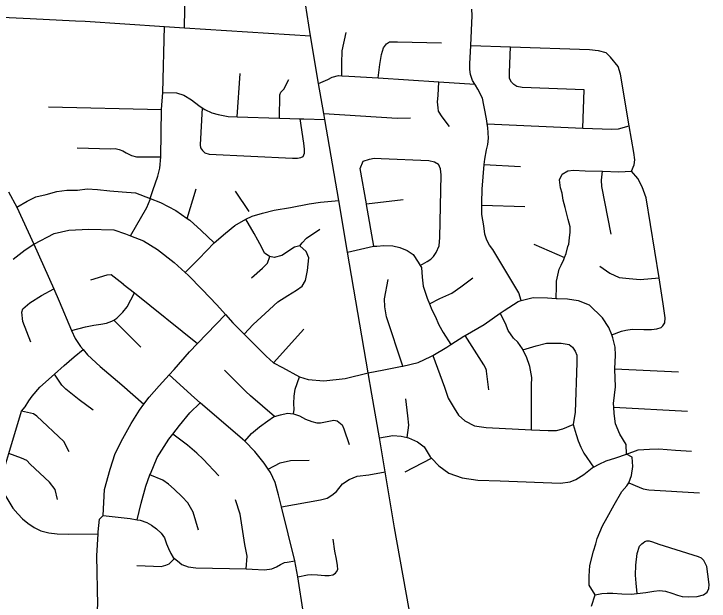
# Model space of a CAD drawing. Extents: x 1755200 to 1902939, y 644115 to 788070.
# Drawn here: x 1806694 to 1811853, y 772967 to 777324 of the extents above; entities that cross this region are included whole.
import ezdxf

# ---------------------------------------------------------------- set-up
doc = ezdxf.new("R2010")
doc.units = 0
doc.layers.add('GM_X_City_Street', color=7, linetype='Continuous')

msp = doc.modelspace()

# ---------------------------------------------------------------- linework, layer by layer
at = {"layer": 'GM_X_City_Street'}
for points in [[(1809670.1, 772673.1), (1809518.9, 773511.2), (1809448.5, 773925.7), (1809405.9, 774177.4), (1809350.9, 774501.5), (1809323.6, 774660.3), (1809170.1, 775554.8), (1809104.4, 775937.9), (1809001.1, 776539.8), (1808993.5, 776583.7), (1808955.3, 776806.7), (1808894.4, 777161), (1808809.3, 777717.2), (1808703.3, 778410.3), (1808611.9, 779007.9), (1808569.8, 779283.1), (1808563, 779337.9)], [(1807959.7, 777221.1), (1807964.7, 777503.5)], [(1810458.1, 775196.6), (1810441.1, 775254.7), (1810248.4, 775576.1), (1810224.1, 775607.2), (1810203.5, 775644.7), (1810189.7, 775688.2), (1810180.1, 775751), (1810167.1, 775836.4), (1810165.8, 775904.6), (1810165.4, 775922.2), (1810168, 776023.7), (1810184.1, 776205.4), (1810187.7, 776245), (1810201.7, 776315.5), (1810211.3, 776354.4), (1810214.9, 776401), (1810210, 776480), (1810206.9, 776506.7), (1810204.3, 776530.1), (1810190, 776597.7), (1810182.2, 776645.4), (1810172.2, 776698.7), (1810137.2, 776765.3), (1810119.2, 776794.7), (1810114.4, 776802.4), (1810097.5, 776829.2), (1810083.2, 776874.8), (1810078.4, 776910.9), (1810077.4, 776953.8), (1810083.9, 777089.5), (1810094.8, 777312.7), (1810091.4, 777359.2)], [(1806387.3, 777309.4), (1806658.6, 777296.4), (1806814.6, 777289.6), (1807152.4, 777273), (1807223.5, 777268.4)], [(1807223.5, 777268.4), (1807811.8, 777230.6), (1807959.7, 777221.1), (1808894.4, 777161)], [(1807559, 775677.4), (1807680.7, 775886.7), (1807704.6, 775947.2), (1807706.6, 775953.4), (1807726.2, 776014.3), (1807763.2, 776119.7), (1807777.2, 776178.5), (1807783.7, 776263.6), (1807789.9, 776615.2), (1807798.5, 776739.4), (1807811.8, 777230.6)], [(1809127.4, 776865.1), (1809128, 776955.1), (1809130.2, 777050.6), (1809159.4, 777184.7)], [(1809396.9, 776848.7), (1809409.8, 776949), (1809422.4, 777022.6), (1809438, 777072.6), (1809458.6, 777102.4), (1809482.4, 777116.7), (1809540.1, 777115.1), (1809867.9, 777109.1)], [(1810083.9, 777089.5), (1810380.3, 777079.2), (1810964.8, 777058.3), (1811030.2, 777052.9), (1811085.9, 777038.1), (1811121.3, 777002.4)], [(1810916.2, 776476.4), (1810925.8, 776759.4), (1810466.8, 776778.7), (1810426.6, 776785.7), (1810404.9, 776798.8), (1810387.4, 776816.7), (1810372.9, 776844.8), (1810371.8, 776887.7), (1810380.3, 777079.2)], [(1811276.5, 776157.7), (1811297.8, 776202.9), (1811300.9, 776240.6), (1811294.9, 776294.8), (1811260.5, 776493.8), (1811194.3, 776877), (1811178, 776933.2), (1811121.3, 777002.4)], [(1808350.4, 776560.4), (1808373.5, 776881.7)], [(1808955.3, 776806.7), (1809023.9, 776836.9), (1809055.8, 776854.2), (1809101.8, 776866.3), (1809127.4, 776865.1), (1809178.7, 776862.8), (1809396.9, 776848.7), (1809848.3, 776819.5), (1810114.4, 776802.4)], [(1808666, 776550.4), (1808666.9, 776722.4), (1808674.9, 776743.6), (1808696.7, 776765.7), (1808734.8, 776837.2)], [(1809926.3, 776488.2), (1809873.1, 776559.2), (1809845.9, 776602), (1809841.5, 776626.7), (1809838, 776670.7), (1809842.1, 776717.8), (1809848.3, 776819.5)], [(1807798.5, 776739.4), (1807900, 776738.1), (1807955.3, 776719.7), (1808011.7, 776685.4), (1808067.3, 776643.7), (1808090.1, 776627.6), (1808110.5, 776613.3), (1808162.6, 776588.6), (1808211.2, 776577.9), (1808284.4, 776562.5), (1808350.4, 776560.4), (1808666, 776550.4), (1808817.2, 776545.6), (1808845.2, 776544.7)], [(1806952.1, 776634.6), (1807789.9, 776615.2)], [(1808090.1, 776627.6), (1808075.9, 776352), (1808080.1, 776330.9), (1808093.2, 776310.8), (1808111.3, 776292.1), (1808143.6, 776283.2), (1808762.7, 776253.9), (1808797.7, 776253.3), (1808823.6, 776258.7), (1808841.7, 776266.4), (1808849.4, 776289.5), (1808851.5, 776318.9), (1808845.2, 776363.5), (1808817.2, 776545.6)], [(1808845.2, 776544.7), (1808845.3, 776544.7), (1809001.1, 776539.8)], [(1808993.5, 776583.7), (1809539.3, 776550.6), (1809637.2, 776552)], [(1810206.9, 776506.7), (1810916.2, 776476.4), (1811130.7, 776467.2), (1811181.7, 776471.5), (1811260.5, 776493.8)], [(1807163.8, 776329.7), (1807412.7, 776322.9), (1807444.8, 776325), (1807476.2, 776318.6), (1807502.1, 776308.1), (1807527.7, 776292.5), (1807565.9, 776271.9), (1807603.7, 776264.2), (1807636.3, 776262.3), (1807783.7, 776263.6)], [(1809365.2, 775600.4), (1809311.3, 775910.6), (1809310.5, 775915.5), (1809264.8, 776176.1), (1809285.6, 776231.8)], [(1809285.6, 776231.8), (1809333.7, 776246.8), (1809368.5, 776253), (1809419.2, 776249.9), (1809774.3, 776235.5), (1809816.4, 776226.8), (1809845.7, 776207.9)], [(1809708.9, 775456.9), (1809761.7, 775485.7), (1809788.7, 775503.2), (1809807.9, 775524.1), (1809827.4, 775552.5), (1809848.9, 775601.8), (1809855.1, 775663.7), (1809864.5, 776130.6), (1809860.5, 776174.2), (1809845.7, 776207.9)], [(1810184.1, 776205.4), (1810453, 776190.4)], [(1810717.1, 775211.8), (1810719.3, 775302), (1810719.6, 775340.9), (1810731.4, 775385.1), (1810740.8, 775430), (1810754.9, 775458.2), (1810773.7, 775502), (1810779.7, 775515.6), (1810793.4, 775546.3), (1810805.6, 775598.1), (1810812.3, 775614.6), (1810816.8, 775661.2), (1810820.7, 775704.4), (1810822.9, 775743.7), (1810807, 775797.3), (1810798, 775838.6), (1810784.3, 775887.2), (1810770.5, 775941.7), (1810761.3, 775992.5), (1810750.8, 776033.9), (1810745.6, 776072.6), (1810743, 776091.6), (1810763.7, 776134.4)], [(1810763.7, 776134.4), (1810804.8, 776158.7), (1810847, 776164), (1810934.3, 776160), (1811061.5, 776155.7), (1811183.8, 776151.5), (1811276.5, 776157.7)], [(1811125.8, 775689.6), (1811056.1, 776043.5), (1811054.6, 776089.5), (1811061.5, 776155.7)], [(1811130.4, 774941.6), (1811203, 774968.5), (1811234, 774977.4), (1811282.2, 774984.3), (1811368.5, 774981.4), (1811424.9, 774981.4), (1811465.1, 774987.3), (1811497.1, 774996.1), (1811508.5, 775008), (1811523.9, 775032.1), (1811527.5, 775067.8), (1811511.4, 775173.3), (1811481.1, 775364.3), (1811386.7, 775958.1), (1811355.3, 776041.5), (1811324.9, 776101.4), (1811276.5, 776157.7)], [(1806715.4, 775889.3), (1806793.1, 775934.3), (1806856.2, 775965.6), (1806933.8, 775983.9), (1807012, 776006.7), (1807087.9, 776016.5), (1807166.5, 776016.4), (1807237.4, 776025.9), (1807313.8, 776019.8), (1807405.5, 776011.7), (1807496.6, 776003.1), (1807596.8, 775997.2), (1807706.6, 775953.4), (1807781, 775923.7), (1807895.5, 775864), (1807979.1, 775806.5), (1807999.2, 775792.6), (1808083.6, 775717), (1808181.5, 775625.4)], [(1807979.1, 775806.5), (1808046.2, 776024.8)], [(1806655.2, 776002.4), (1806715.4, 775889.3), (1806842.3, 775613.9), (1806991, 775284.1), (1807030.4, 775191.6), (1807121.2, 774973.4), (1807149.7, 774916.4), (1807189.6, 774856.7), (1807209.1, 774832.8), (1807240.3, 774794.6), (1807334.7, 774707.7), (1807494.4, 774572.2), (1807658.6, 774428.4)], [(1808441, 775856.3), (1808337.7, 776007.9)], [(1807966, 775404.7), (1808067.4, 775507.2), (1808181.5, 775625.4), (1808264.8, 775695.9), (1808334.6, 775752.8), (1808414.3, 775800.7), (1808461.5, 775822.2), (1808537.8, 775845.6), (1808624.3, 775867), (1808745.5, 775887.3), (1808884.5, 775914), (1808968.4, 775925.6), (1809104.4, 775937.9)], [(1809310.5, 775915.5), (1809582.6, 775945.4)], [(1810165.8, 775904.6), (1810485.4, 775895.2)], [(1808402, 774947.6), (1808468.8, 775018), (1808558.1, 775100.2), (1808653.4, 775186.7), (1808726.8, 775234), (1808792.2, 775274.1), (1808832.5, 775303.2), (1808857.4, 775346.7), (1808872.8, 775420.4), (1808882.8, 775513.8), (1808862.4, 775561.3), (1808815.7, 775603.5), (1808776.3, 775592.2), (1808682.7, 775530.6), (1808625.9, 775515.1), (1808593.3, 775523.4), (1808587.7, 775524.9), (1808553.7, 775547.5), (1808533.2, 775591), (1808504.6, 775645.3), (1808476.2, 775694.2), (1808414.3, 775800.7)], [(1806687.8, 775503.3), (1806778.6, 775573), (1806842.3, 775613.9), (1806993.4, 775693.3), (1807102.8, 775718.5), (1807250.3, 775725.4), (1807436, 775721.6), (1807521.6, 775691.8), (1807559, 775677.4), (1807655.5, 775640.3), (1807760.5, 775575.5), (1807883.8, 775478.6), (1807966, 775404.7), (1807986.4, 775386.3), (1808090.2, 775279.1), (1808200.2, 775165.7), (1808263.7, 775093.8), (1808319.5, 775030.6), (1808402, 774947.6), (1808565.1, 774783.4), (1808619.6, 774733.6), (1808686.3, 774700.6), (1808814, 774631.2), (1808878.5, 774611.2), (1808994.3, 774600.8), (1809151.4, 774618.4), (1809323.6, 774660.3)], [(1808815.7, 775603.5), (1808832.1, 775625.7), (1808866.6, 775658.9), (1808964.8, 775725.8)], [(1810551.4, 775614.7), (1810779.7, 775515.6)], [(1809170.1, 775554.8), (1809361.8, 775600.5), (1809365.2, 775600.4), (1809380.8, 775599.9)], [(1809380.8, 775599.9), (1809382.3, 775599.9), (1809387.4, 775599.7), (1809439.6, 775605.5), (1809505.7, 775603.6), (1809558.4, 775589.4), (1809611.8, 775569.2), (1809657.9, 775537.9), (1809693.4, 775480.7), (1809708.9, 775456.9), (1809717.9, 775443.1), (1809723.5, 775369.5), (1809731.9, 775303.8), (1809762, 775213.6), (1809778.5, 775171.5), (1809795.3, 775128.6), (1809819.8, 775080.5), (1809847.2, 775017.3), (1809880.7, 774959.7), (1809937.6, 774870.6)], [(1808457.8, 775366.3), (1808539.8, 775436.8), (1808575.4, 775473.4), (1808593.3, 775523.4)], [(1811043.1, 775450.7), (1811117.3, 775399), (1811185.1, 775367.1), (1811259.3, 775359.2), (1811342, 775353), (1811481.1, 775364.3)], [(1807265.1, 775350.6), (1807385.2, 775387.4), (1807414.9, 775390.3), (1807504.3, 775319.9), (1807506, 775318.5)], [(1809581.2, 774710.7), (1809458.1, 775076.8), (1809446.5, 775149.7), (1809444.2, 775209.1), (1809472.3, 775353.1)], [(1809778.5, 775171.5), (1809855.8, 775212.7), (1809942.6, 775252.6), (1810010.3, 775298.4), (1810099.2, 775365.5)], [(1807506, 775318.5), (1807589.4, 775252.8), (1808057.5, 774877.7)], [(1806820.9, 774887.7), (1806761.4, 775041.2), (1806752.5, 775111.3), (1806761.5, 775135.4), (1806813.2, 775180), (1806899.2, 775234.4), (1806991, 775284.1)], [(1807121.2, 774973.4), (1807225.3, 775002), (1807288.3, 775012.9), (1807340, 775022), (1807382.1, 775029.6), (1807421.1, 775043.2), (1807435.7, 775052.4), (1807457.3, 775065.9), (1807502.5, 775110.2), (1807535.2, 775150.5), (1807589.4, 775252.8)], [(1809323.6, 774660.3), (1809439.6, 774681.6), (1809574.1, 774709), (1809581.2, 774710.7), (1809694, 774737.7), (1809788.8, 774782.1), (1809802.4, 774790), (1809906, 774850.3), (1809937.6, 774870.6), (1810033.1, 774931.9), (1810042.4, 774937.4), (1810182.7, 775019.4), (1810302.9, 775102), (1810333, 775122.7), (1810434.8, 775190.7), (1810458.1, 775196.6), (1810548.2, 775219.7), (1810652.8, 775217.2), (1810717.1, 775211.8), (1810726.2, 775211), (1810801.2, 775210.1), (1810881.1, 775196), (1810962.8, 775165.8), (1811062.3, 775068)], [(1810534.2, 774238.3), (1810535, 774454), (1810535.2, 774570.1), (1810537.2, 774626.3), (1810521.5, 774706.3), (1810498.5, 774778.3), (1810471.5, 774830.8), (1810468.1, 774837.7), (1810432.7, 774886.8), (1810400.4, 774917.4), (1810362, 774974.7), (1810341.1, 775027.6), (1810302.9, 775102)], [(1807279.5, 772629.4), (1807316.7, 772935.6), (1807310, 773302.9), (1807318.6, 773465.8), (1807319.4, 773479.6), (1807328.4, 773575.9), (1807356.8, 773602.9), (1807366.1, 773794.5), (1807407.9, 773945.1), (1807445.2, 774061), (1807501.7, 774173.2), (1807564.1, 774285.7), (1807626.1, 774384.3), (1807658.6, 774428.4), (1807697.5, 774481), (1807771.9, 774563.2), (1807846.5, 774646.1), (1807882.5, 774686.1), (1807998.3, 774815.7), (1808057.5, 774877.7), (1808263.7, 775093.8)], [(1807635.6, 774852), (1807435.7, 775052.4)], [(1810981.1, 772928.2), (1811007.5, 773012.3), (1810961.9, 773084.7), (1810963.8, 773150.9), (1810967.9, 773231.6), (1810995.9, 773336.9), (1811013.2, 773390.9), (1811023.4, 773430.8), (1811062.3, 773524.1), (1811096.7, 773586.2), (1811148, 773680.4), (1811205.4, 773778.8), (1811241.5, 773820.9), (1811256.6, 773844.1), (1811276.2, 773898.5), (1811286.1, 773965.3), (1811282.3, 774035.3), (1811240.7, 774057.5), (1811238.4, 774128.3), (1811190.3, 774206.4), (1811157, 774281.4), (1811148.6, 774359.1), (1811146.1, 774404.6), (1811144.5, 774434.1), (1811158.9, 774556.6), (1811153.8, 774687), (1811154, 774690.9), (1811158.5, 774790.4), (1811155.2, 774850), (1811138.5, 774920.6), (1811130.4, 774941.6), (1811109.2, 774996.9), (1811062.3, 775068)], [(1808619.6, 774733.6), (1808844.9, 774984.7)], [(1810219.4, 774534.1), (1810201.4, 774672.6), (1810201.1, 774677.1), (1810196.8, 774692.7), (1810180.7, 774719), (1810042.4, 774937.4)], [(1810471.5, 774830.8), (1810568.4, 774861.8), (1810645.8, 774879.8), (1810754, 774881.1), (1810814.8, 774869.5), (1810839.6, 774850.3), (1810859.6, 774822.3), (1810872.1, 774791.8), (1810871, 774733.6), (1810859.2, 774368.4), (1810845.3, 774276.9), (1810865.7, 774204.1), (1810881.8, 774154.9), (1810900.6, 774109.6), (1810923.2, 774063.6), (1810994.6, 773959.7)], [(1806602.8, 773796.5), (1806601.4, 773851.9), (1806613.9, 773913.7), (1806634.8, 773987.8), (1806657.8, 774063.1), (1806750.1, 774375.8), (1806777.9, 774409.1), (1806805.3, 774452.1), (1806830.5, 774486.6), (1806886.7, 774553), (1806994.5, 774650.8), (1807068.5, 774714.3), (1807140.5, 774780.1), (1807209.1, 774832.8)], [(1809802.4, 774790), (1809890.4, 774554.6), (1809917.3, 774472.5), (1809961.5, 774398.5), (1809994.2, 774345.9), (1810040.3, 774304.2), (1810111.3, 774267.6), (1810197.7, 774254.7), (1810534.2, 774238.3), (1810658.5, 774232.3), (1810720.3, 774233.6), (1810767.8, 774244.5), (1810845.3, 774276.9)], [(1811154, 774690.9), (1811625.2, 774668.1)], [(1807281.7, 774384), (1807178.6, 774460.3), (1807080.5, 774539.9), (1807051.1, 774569.3), (1806994.5, 774650.8)], [(1808774.8, 772588.2), (1808773.5, 772683.3), (1808777.5, 772734.1), (1808791.1, 772781.4), (1808805.6, 772822.3), (1808842.4, 772874.5), (1808802.1, 773147.7), (1808778.3, 773265.4), (1808679.8, 773665.6), (1808657.6, 773756), (1808632.5, 773847), (1808599, 773921.5), (1808582, 773946.2), (1808551.5, 773990.9), (1808482.2, 774078), (1808407.9, 774152.4), (1808390.9, 774169.3), (1808076.5, 774438), (1808034.2, 774474.1), (1807846.5, 774646.1)], [(1808628.2, 774336.3), (1808450.7, 774489.8), (1808415.5, 774522.4), (1808256.4, 774680.3)], [(1808407.9, 774152.4), (1808456.8, 774211.4), (1808515.5, 774260.8), (1808577.5, 774304), (1808621.8, 774334.4), (1808628.2, 774336.3), (1808671.6, 774349.1), (1808724.3, 774361.3), (1808769.2, 774356.8), (1808773.5, 774388.1), (1808770.8, 774433), (1808772.8, 774488.2), (1808782.1, 774538.3), (1808814, 774631.2)], [(1807609.5, 773570.8), (1807638.5, 773694), (1807672.7, 773819), (1807703.8, 773903.2), (1807706.9, 773911.5), (1807757.1, 774032.9), (1807844.4, 774168), (1807873.5, 774204.8), (1807924.3, 774269), (1807999.5, 774362.6), (1808076.5, 774438)], [(1809613.2, 774180.8), (1809624, 774273.4), (1809617.6, 774342.5), (1809601.4, 774467.5)], [(1807104.6, 774074), (1807064.8, 774152.1), (1806863.4, 774338.9), (1806838.7, 774355.2), (1806750.1, 774375.8)], [(1811146.1, 774404.6), (1811692, 774376.6)], [(1808769.2, 774356.8), (1808813.7, 774342.3), (1808859, 774317.3), (1808904.9, 774298.3), (1808941.2, 774290.1), (1808970.4, 774289.6), (1809067.7, 774309.2), (1809093.8, 774304.3), (1809130, 774275.2), (1809143, 774243.8), (1809182.3, 774128.8)], [(1808215.8, 773896.2), (1808098.7, 774018.8), (1808051, 774063.8), (1807983, 774124.4), (1807873.5, 774204.8)], [(1809405.9, 774177.4), (1809506.5, 774194.9), (1809567.3, 774191.4), (1809613.2, 774180.8), (1809622.2, 774178.8), (1809690.2, 774148.5), (1809739.6, 774111.1), (1809783.4, 774037.6), (1809793, 774027.3), (1809846.3, 773970.2), (1809920.7, 773915.2), (1810019.7, 773880.3), (1810137.5, 773865.1), (1810303.2, 773858.3), (1810749.4, 773842.8), (1810821.2, 773851.7), (1810864.6, 773869.5), (1810924.2, 773906.9), (1810985.4, 773954.8), (1810994.6, 773959.7), (1811038.1, 773982.6), (1811088.8, 774008), (1811159.6, 774028.9), (1811239.8, 774057.2)], [(1807017.7, 773720.6), (1807001.5, 773794.9), (1806959.5, 773849.2), (1806816, 773983.7), (1806791, 774009.4), (1806750.5, 774028.2), (1806657.8, 774063.1)], [(1811239.8, 774057.2), (1811240.7, 774057.5), (1811326.8, 774088), (1811409.4, 774094.9), (1811479.3, 774095.9), (1811603.3, 774087.3), (1811721.4, 774079.9)], [(1808582, 773946.2), (1808670.1, 773991.8), (1808745.7, 774011.1), (1808884.1, 774012.9)], [(1809597.6, 773926.6), (1809793, 774027.3)], [(1808679.8, 773665.6), (1808968.3, 773717), (1809017.6, 773730.7), (1809053.3, 773752.9), (1809087.6, 773779.2), (1809133.7, 773835.9), (1809182.5, 773870.1), (1809241.5, 773895), (1809327.7, 773904.1), (1809448.5, 773925.7)], [(1808063.8, 773492.6), (1808025.1, 773627.5), (1807984.4, 773695.7), (1807943.2, 773741.4), (1807883.6, 773798.3), (1807841.1, 773833.7), (1807798.9, 773863.5), (1807703.8, 773903.2)], [(1811256.6, 773844.1), (1811333.3, 773811.4), (1811363, 773800.5), (1811406.3, 773792.8), (1811781.4, 773771.3)], [(1806602.8, 773796.5), (1806641.9, 773729.4), (1806664.7, 773693.2), (1806686.9, 773656.6), (1806722.8, 773615), (1806758.8, 773578.4), (1806798.8, 773544.1), (1806844, 773513.2), (1806895.1, 773487), (1806953, 773473.1), (1807016.6, 773466.4), (1807100.5, 773463.6), (1807318.6, 773465.8)], [(1808418.5, 773205.1), (1808425.5, 773299.8), (1808408.2, 773386.6), (1808374.4, 773612.1), (1808339.8, 773717.4)], [(1807356.8, 773602.9), (1807557, 773579), (1807609.5, 773570.8), (1807632.3, 773567.3), (1807681, 773550.4), (1807715.7, 773529.6), (1807753.1, 773502.7), (1807786.2, 773471.2), (1807811.3, 773436.4), (1807827, 773392.4), (1807842.3, 773357.2), (1807857.6, 773321), (1807877.2, 773291.4), (1807886.1, 773284), (1807907.8, 773266), (1807941.2, 773239.4), (1807986.9, 773221.7), (1808044.9, 773214), (1808418.5, 773205.1), (1808463.5, 773204.1), (1808553.8, 773198.2), (1808607.8, 773205.3), (1808643, 773221.6), (1808673.3, 773238.2), (1808703.4, 773252.8), (1808721.2, 773256.5), (1808778.3, 773265.4)], [(1808802.1, 773147.7), (1808873.2, 773162.5), (1808904.6, 773165.3), (1808946.3, 773162.6), (1809000.6, 773158), (1809034.7, 773157.7), (1809061.3, 773161.9), (1809079.6, 773173.4), (1809089.1, 773184.4), (1809097, 773202.5), (1809094.9, 773230.9), (1809089.2, 773279.2), (1809076.3, 773337.7), (1809063.3, 773425.4)], [(1811318.2, 773023.1), (1811310.4, 773100.8), (1811306.2, 773158.7), (1811309, 773234.6), (1811319.2, 773318.9), (1811337.3, 773374.4), (1811353.1, 773392.9), (1811363.2, 773399), (1811375.5, 773408), (1811390.5, 773413.8), (1811408.1, 773413.7), (1811433.9, 773406.1), (1811479.6, 773389.4), (1811772.1, 773296.9), (1811794, 773288.6), (1811814.2, 773268.8)], [(1807607.2, 773230), (1807730.7, 773224.9), (1807787.1, 773223.1), (1807821.9, 773233.5), (1807846.9, 773243.6), (1807886.1, 773284)], [(1811007.5, 773012.3), (1811057.8, 773022.7), (1811097.1, 773026.9), (1811139, 773026.1), (1811205, 773021.7), (1811274.9, 773017.2), (1811318.2, 773023.1), (1811383, 773031.5), (1811443.1, 773041.2), (1811484.2, 773044.4), (1811528.8, 773040.5), (1811576.6, 773025.6), (1811618.6, 773011.1), (1811653.1, 773002), (1811696.8, 772998.2), (1811764.2, 773000.6), (1811811.8, 773014), (1811837.3, 773031.9), (1811851.7, 773059.2), (1811852.7, 773090.4), (1811842.9, 773167.3), (1811834.8, 773223.5), (1811814.2, 773268.8)]]:
    msp.add_lwpolyline(points, dxfattribs=at)

doc.saveas('drawing.dxf')
